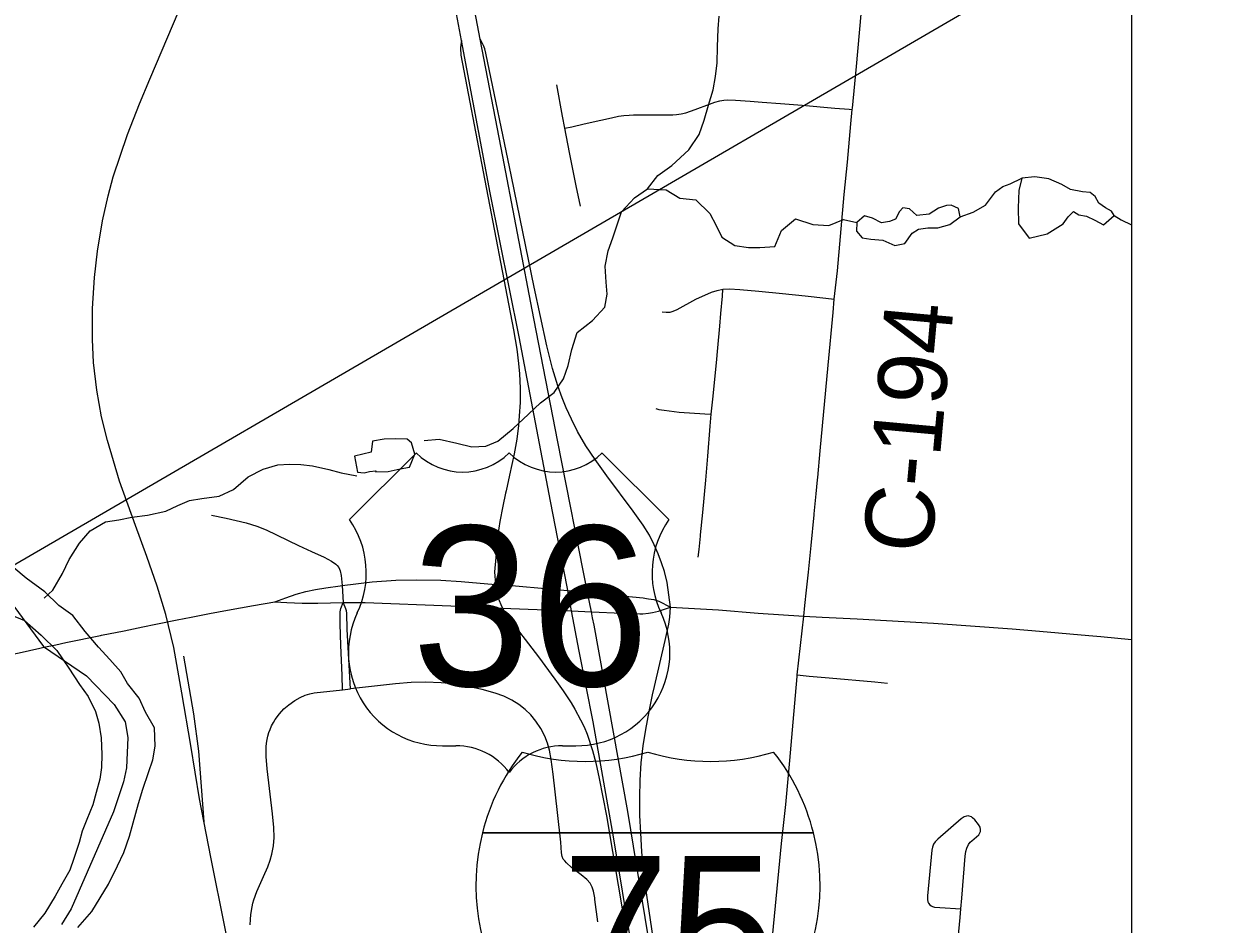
# Model space of a CAD drawing. Extents: x -87 to 2145, y -2128 to 440.
# Drawn here: x 206.04 to 232.13, y -1138.91 to -1119.29 of the extents above; entities that cross this region are included whole.
import ezdxf

# ---------------------------------------------------------------- set-up
doc = ezdxf.new("R2010")
doc.units = 0
for name, color, linetype in [('GM_X_City_Street', 7, 'Continuous'), ('GM_X_County_Road', 7, 'Continuous'), ('GM_X_County_Road_Text', 7, 'Continuous'), ('GM_X_Interchange_Ramps', 7, 'Continuous'), ('GM_X_Interstate_Route', 7, 'Continuous'), ('GM_X_Interstate_Shield', 7, 'Continuous'), ('GM_X_Major_River', 7, 'Continuous'), ('GM_X_Minor_Lake', 7, 'Continuous'), ('GM_X_Minor_River', 7, 'Continuous'), ('GM_X_Rail_Line', 7, 'Continuous'), ('GM_X_Township', 7, 'Continuous'), ('GM_X_Township_Road', 7, 'Continuous'), ('GM_X_Township_Text', 7, 'Continuous'), ('GM_X_US_Location', 7, 'Continuous'), ('GM_X_US_Route', 7, 'Continuous'), ('GM_X_US_Shield', 7, 'Continuous'), ('SC_Scratch1', 7, 'Continuous')]:
    doc.layers.add(name, color=color, linetype=linetype)

msp = doc.modelspace()

# ---------------------------------------------------------------- linework, layer by layer
at = {"layer": 'GM_X_City_Street'}
for points in [[(210.126, -1129.995), (210.448, -1130.059), (210.88, -1130.164), (211.116, -1130.238), (211.316, -1130.317), (212.027, -1130.657), (212.309, -1130.79), (212.58, -1130.911), (212.742, -1130.998), (212.838, -1131.066), (212.869, -1131.09), (212.905, -1131.134), (212.934, -1131.207), (212.953, -1131.313), (212.979, -1131.53), (212.996, -1131.901)], [(212.984, -1133.799), (212.979, -1133.486), (212.948, -1132.831), (212.934, -1132.372), (212.931, -1132.15), (212.932, -1132.103), (212.937, -1132.067), (212.946, -1132.032), (212.996, -1131.901)], [(213.155, -1133.778), (213.088, -1132.486), (213.076, -1132.13), (213.069, -1132.082), (213.057, -1132.036), (213.043, -1132.002), (212.996, -1131.901)], [(222.274, -1139.98), (222.338, -1139.338), (222.555, -1137.151), (222.646, -1136.304), (222.735, -1135.339), (222.807, -1134.506), (222.893, -1133.51), (222.895, -1133.476), (223.036, -1132.193)], [(218.55, -1138.859), (218.485, -1138.368), (218.481, -1138.336), (218.455, -1138.192), (218.427, -1138.101), (218.383, -1138.018), (218.312, -1137.937), (218.185, -1137.837), (217.976, -1137.673), (217.865, -1137.572), (217.827, -1137.532), (217.795, -1137.493), (217.773, -1137.436), (217.76, -1137.356), (217.739, -1137.125), (217.667, -1136.474), (217.574, -1135.643), (217.534, -1135.32), (217.494, -1135.115), (217.45, -1134.962), (217.391, -1134.814), (217.304, -1134.645), (217.199, -1134.485), (217.087, -1134.35), (216.961, -1134.229), (216.824, -1134.121), (216.675, -1134.028), (216.503, -1133.943), (216.308, -1133.871), (216.027, -1133.794), (215.677, -1133.718), (215.389, -1133.672), (215.131, -1133.648), (214.79, -1133.635), (214.482, -1133.64), (214.141, -1133.668), (213.155, -1133.778)], [(222.895, -1133.476), (223.156, -1133.501), (223.592, -1133.541), (224.584, -1133.627), (224.863, -1133.653)], [(210.972, -1138.924), (210.975, -1138.809), (210.985, -1138.697), (211.012, -1138.534), (211.03, -1138.451), (211.049, -1138.38), (211.114, -1138.199), (211.263, -1137.872), (211.358, -1137.659), (211.408, -1137.517), (211.443, -1137.386), (211.476, -1137.204), (211.491, -1137.02), (211.49, -1136.802), (211.46, -1136.505), (211.344, -1135.526), (211.321, -1135.251), (211.32, -1135.043), (211.327, -1134.961), (211.338, -1134.887), (211.355, -1134.808), (211.377, -1134.735), (211.403, -1134.664), (211.437, -1134.589), (211.477, -1134.514), (211.514, -1134.451), (211.607, -1134.323), (211.703, -1134.219), (211.811, -1134.126), (211.943, -1134.032), (212.061, -1133.965), (212.166, -1133.921), (212.272, -1133.889), (212.367, -1133.87), (212.984, -1133.799), (213.155, -1133.778)], [(226.338, -1139.907), (226.443, -1138.765), (226.461, -1138.574), (226.483, -1138.34), (226.554, -1137.425), (226.569, -1137.328), (226.591, -1137.249), (226.627, -1137.176), (226.667, -1137.125), (226.702, -1137.091), (226.804, -1137.006), (226.85, -1136.96), (226.876, -1136.919), (226.887, -1136.89), (226.892, -1136.842), (226.881, -1136.795), (226.848, -1136.738), (226.764, -1136.635), (226.716, -1136.59), (226.69, -1136.573), (226.645, -1136.554), (226.619, -1136.549), (226.581, -1136.553), (226.532, -1136.573), (226.468, -1136.616), (225.956, -1137.054), (225.901, -1137.113), (225.866, -1137.168), (225.843, -1137.229), (225.831, -1137.294), (225.732, -1138.289), (225.733, -1138.371), (225.744, -1138.419), (225.757, -1138.448), (225.786, -1138.486), (225.812, -1138.506), (225.84, -1138.521), (225.887, -1138.536), (226.002, -1138.549), (226.461, -1138.574)]]:
    msp.add_lwpolyline(points, dxfattribs=at)
at = {"layer": 'GM_X_County_Road'}
for p, q in [((224.062, -1121.469), (224.095, -1121.155)), ((223.676, -1125.576), (223.702, -1125.288)), ((223.14, -1131.234), (223.201, -1130.655))]:
    msp.add_line(p, q, dxfattribs=at)
for points in [[(224.095, -1121.155), (224.098, -1121.127), (224.187, -1120.213), (224.325, -1118.658)], [(223.702, -1125.288), (223.769, -1124.666), (223.92, -1123.006), (223.987, -1122.304), (224.062, -1121.469)], [(223.336, -1129.228), (223.341, -1129.172), (223.396, -1128.591), (223.569, -1126.726), (223.676, -1125.576)], [(223.267, -1129.963), (223.307, -1129.532), (223.336, -1129.228)], [(223.201, -1130.655), (223.264, -1129.988), (223.267, -1129.963)], [(223.036, -1132.193), (223.063, -1131.965), (223.099, -1131.629), (223.14, -1131.234)]]:
    msp.add_lwpolyline(points, dxfattribs=at)
at = {"layer": 'GM_X_Interchange_Ramps'}
for points in [[(215.577, -1119.648), (215.564, -1119.738), (215.552, -1119.819), (215.561, -1119.967), (216.047, -1122.511), (216.712, -1125.956), (216.781, -1126.377), (216.818, -1126.686), (216.838, -1126.915), (216.853, -1127.226), (216.852, -1127.537), (216.837, -1127.832), (216.818, -1128.044), (216.78, -1128.337), (216.725, -1128.66), (216.625, -1129.124), (216.55, -1129.464), (216.539, -1129.515)], [(220.13, -1132.001), (220.059, -1131.46), (220.001, -1131.222), (219.934, -1131.035), (219.862, -1130.834), (219.777, -1130.638), (219.672, -1130.434), (219.534, -1130.211), (219.315, -1129.904), (218.746, -1129.141), (218.487, -1128.782), (218.288, -1128.481), (218.107, -1128.168), (217.973, -1127.905), (217.856, -1127.652), (217.769, -1127.44), (217.673, -1127.178), (217.559, -1126.801), (217.435, -1126.307), (217.16, -1125.024), (216.668, -1122.612), (216.109, -1119.923), (216.085, -1119.831), (216.057, -1119.762), (216.033, -1119.714), (215.981, -1119.617)], [(216.539, -1129.515), (216.476, -1129.796), (216.413, -1130.134), (216.37, -1130.426), (216.351, -1130.605), (216.294, -1131.229), (216.318, -1131.505)], [(216.318, -1131.505), (216.324, -1131.574), (216.363, -1131.769), (216.431, -1131.945), (216.471, -1132.02)], [(216.471, -1132.02), (216.549, -1132.167), (217.253, -1133.081), (217.614, -1133.568), (217.794, -1133.823), (217.966, -1134.083), (218.049, -1134.224), (218.173, -1134.455), (218.247, -1134.607), (218.314, -1134.769), (218.431, -1135.127), (218.503, -1135.396), (218.578, -1135.733), (218.734, -1136.551), (219.125, -1138.833), (219.211, -1139.288), (219.244, -1139.461), (219.278, -1139.594), (219.31, -1139.706), (219.333, -1139.78), (219.375, -1139.881)], [(219.742, -1133.914), (219.782, -1133.732), (220.013, -1132.725), (220.099, -1132.372), (220.118, -1132.215), (220.13, -1132.001)], [(219.915, -1140.858), (219.922, -1140.719), (219.925, -1140.64), (219.915, -1140.421), (219.883, -1140.088), (219.615, -1138.274), (219.553, -1137.786), (219.509, -1137.329), (219.482, -1136.92), (219.467, -1136.543), (219.463, -1136.149), (219.471, -1135.772), (219.495, -1135.396), (219.538, -1135.021), (219.592, -1134.664), (219.664, -1134.277), (219.742, -1133.914)]]:
    msp.add_lwpolyline(points, dxfattribs=at)
at = {"layer": 'GM_X_Interstate_Route'}
for points in [[(219.29, -1139.416), (218.889, -1137.005), (218.444, -1134.502), (218.142, -1132.957), (217.977, -1132.082), (217.893, -1131.636), (217.877, -1131.555), (217.517, -1129.686), (216.835, -1126.109), (216.205, -1122.972), (215.577, -1119.648), (215.248, -1117.902), (214.844, -1115.766), (214.262, -1112.721), (213.643, -1109.54), (213.35, -1108.036), (213.197, -1107.23), (213.109, -1106.713), (213.04, -1106.227), (212.984, -1105.722)], [(218.434, -1132.233), (218.408, -1132.102), (218.324, -1131.678), (217.673, -1128.4), (217.151, -1125.71), (216.438, -1121.988), (215.981, -1119.617), (215.864, -1119.008), (215.631, -1117.798), (215.474, -1116.978), (214.99, -1114.482), (214.477, -1111.808), (214.067, -1109.683), (213.92, -1108.924), (213.625, -1107.395), (213.502, -1106.734), (213.418, -1106.198), (213.359, -1105.659)], [(220.05, -1141.697), (220.008, -1141.438), (219.961, -1141.153), (219.915, -1140.858), (219.649, -1139.16), (219.205, -1136.456), (218.465, -1132.39), (218.434, -1132.233)]]:
    msp.add_lwpolyline(points, dxfattribs=at)
at = {"layer": 'GM_X_Interstate_Shield'}
for p, q in [((216.033, -1136.916), (223.247, -1136.916)), ((223.247, -1136.916), (216.033, -1136.916)), ((223.247, -1136.916), (216.033, -1136.916))]:
    msp.add_line(p, q, dxfattribs=at)
for centre, start, end in [((220.578, -1138.065), 141.669, 165.8066), ((218.27, -1130.675), 253.0091, 286.9909), ((221.01, -1130.675), 253.0091, 286.9909), ((218.703, -1138.065), 14.1934, 38.331), ((220.578, -1138.065), 165.8066, 258.463), ((218.703, -1138.065), 281.537, 14.1934)]:
    msp.add_arc(centre, 4.688, start, end, dxfattribs=at)
at = {"layer": 'GM_X_Major_River'}
for points in [[(207.213, -1138.984), (207.518, -1138.636), (207.886, -1138.038), (208.081, -1137.639), (208.215, -1137.349), (208.339, -1136.99), (208.422, -1136.7), (208.538, -1136.28), (208.631, -1135.97), (208.756, -1135.6), (208.849, -1135.33), (208.903, -1135.03), (208.887, -1134.629), (208.69, -1134.287), (208.553, -1133.985), (208.296, -1133.662), (208.149, -1133.41), (207.911, -1133.137), (207.663, -1132.875), (207.376, -1132.532), (207.109, -1132.178), (206.801, -1131.965), (206.493, -1131.662), (206.085, -1131.368), (205.817, -1131.145)], [(205.755, -1132.166), (206.055, -1132.289), (206.412, -1132.613), (206.759, -1132.947), (207.016, -1133.33), (207.253, -1133.683), (207.44, -1133.945), (207.597, -1134.277), (207.675, -1134.528), (207.721, -1134.849), (207.737, -1135.21), (207.734, -1135.491), (207.691, -1135.751), (207.617, -1136.041), (207.544, -1136.311), (207.41, -1136.631), (207.307, -1136.88), (207.244, -1137.13), (207.13, -1137.48), (207.037, -1137.73), (206.863, -1138.039), (206.719, -1138.298), (206.494, -1138.667), (206.25, -1138.976)]]:
    msp.add_lwpolyline(points, dxfattribs=at)
at = {"layer": 'GM_X_Minor_Lake'}
for points in [[(227.79, -1122.647), (227.726, -1122.916), (227.711, -1123.295), (227.715, -1123.644), (227.952, -1123.956), (228.344, -1123.86), (228.688, -1123.644)], [(228.688, -1123.644), (228.801, -1123.496), (228.913, -1123.377), (229.032, -1123.449), (229.202, -1123.48), (229.381, -1123.562), (229.57, -1123.664), (229.804, -1123.467), (229.745, -1123.366), (229.616, -1123.295), (229.467, -1123.194), (229.389, -1123.053), (229.28, -1122.962), (229.109, -1122.95), (228.849, -1122.898), (228.66, -1122.786), (228.381, -1122.663), (228.071, -1122.62), (227.79, -1122.647)], [(225.242, -1124.077), (225.396, -1123.849), (225.538, -1123.761), (225.739, -1123.733), (225.959, -1123.735), (226.221, -1123.658), (226.444, -1123.491), (226.407, -1123.311), (226.247, -1123.24), (226.147, -1123.248), (225.976, -1123.306), (225.773, -1123.434), (225.502, -1123.461), (225.344, -1123.32), (225.193, -1123.298), (225.122, -1123.377), (225.039, -1123.546), (224.908, -1123.595), (224.728, -1123.623), (224.538, -1123.521)], [(224.538, -1123.521), (224.359, -1123.469), (224.196, -1123.617), (224.183, -1123.806), (224.312, -1123.947), (224.502, -1123.979), (224.762, -1124.002), (225.021, -1124.115), (225.242, -1124.077)], [(213.638, -1128.382), (213.605, -1128.621), (213.243, -1128.707), (213.308, -1129.057), (213.458, -1129.069), (213.569, -1129.04), (213.709, -1129.031), (213.699, -1129.051)], [(213.699, -1129.051), (213.98, -1129.044), (214.241, -1128.987), (214.443, -1128.95), (214.557, -1128.662), (214.49, -1128.421), (214.391, -1128.34), (214.131, -1128.328), (213.89, -1128.335), (213.638, -1128.382)]]:
    msp.add_lwpolyline(points, dxfattribs=at)
at = {"layer": 'GM_X_Minor_River'}
for points in [[(214.762, -1128.365), (215.093, -1128.338), (215.473, -1128.422), (215.803, -1128.506), (216.104, -1128.489), (216.366, -1128.382), (216.701, -1128.106), (217.036, -1127.791), (217.301, -1127.544), (217.595, -1127.318), (217.8, -1127.021), (217.904, -1126.732), (217.979, -1126.384), (218.095, -1126.016), (218.43, -1125.75), (218.704, -1125.464), (218.749, -1125.175), (218.732, -1124.915), (218.707, -1124.566), (218.772, -1124.237), (218.877, -1123.949), (218.961, -1123.691), (219.065, -1123.383), (219.35, -1123.077), (219.634, -1122.88), (219.859, -1122.593), (220.163, -1122.377), (220.529, -1122.032), (220.754, -1121.695), (220.869, -1121.387), (220.964, -1121.059), (221.059, -1120.721), (221.113, -1120.432), (221.148, -1120.133), (221.153, -1119.784), (221.168, -1119.396), (221.193, -1119.117)], [(226.444, -1123.491), (226.726, -1123.394), (226.999, -1123.237), (227.214, -1122.95), (227.376, -1122.832), (227.538, -1122.774), (227.79, -1122.647)], [(219.634, -1122.88), (220.035, -1122.904), (220.333, -1123.087), (220.684, -1123.121), (220.99, -1123.423), (221.127, -1123.684), (221.253, -1123.935), (221.532, -1124.117), (221.832, -1124.16), (222.082, -1124.163), (222.404, -1124.137), (222.549, -1123.789), (222.854, -1123.533), (223.233, -1123.657), (223.584, -1123.68), (223.906, -1123.554)], [(229.804, -1123.467), (229.953, -1123.558), (230.183, -1123.669)], [(223.906, -1123.554), (224.196, -1123.617)], [(206.479, -1131.804), (206.672, -1131.626), (206.878, -1131.269), (207.023, -1130.962), (207.249, -1130.605), (207.483, -1130.338), (207.817, -1130.143), (208.108, -1130.096), (208.39, -1130.039), (208.732, -1129.993), (209.134, -1129.908), (209.397, -1129.781), (209.649, -1129.674), (209.92, -1129.628), (210.292, -1129.582), (210.605, -1129.436), (210.93, -1129.16), (211.253, -1128.994), (211.575, -1128.898), (211.826, -1128.881), (212.077, -1128.894), (212.327, -1128.916), (212.687, -1129), (212.957, -1129.073), (213.297, -1129.137)]]:
    msp.add_lwpolyline(points, dxfattribs=at)
at = {"layer": 'GM_X_Rail_Line'}
for points in [[(211.053, -1142.113), (210.114, -1137.448), (209.87, -1136.178), (209.677, -1135.012), (209.484, -1133.867), (209.304, -1132.876), (209.132, -1132.16), (208.943, -1131.542), (208.72, -1130.895), (208.472, -1130.222), (208.12, -1129.257), (207.859, -1128.365), (207.734, -1127.854), (207.631, -1127.267), (207.558, -1126.666), (207.537, -1126.165), (207.533, -1125.487), (207.575, -1124.814), (207.644, -1124.243), (207.751, -1123.583), (207.876, -1123.038), (207.987, -1122.618), (208.296, -1121.7), (208.558, -1121.027), (208.785, -1120.491), (209.544, -1118.69)], [(209.966, -1136.679), (209.854, -1135.139), (209.745, -1134.325), (209.528, -1133.067)]]:
    msp.add_lwpolyline(points, dxfattribs=at)
at = {"layer": 'GM_X_Township'}
msp.add_lwpolyline([(205.451, -1131.486), (206.466, -1132.857), (207.404, -1133.498), (208.009, -1134.124), (208.246, -1134.497), (208.302, -1134.838), (208.274, -1135.5), (208.211, -1135.81), (207.993, -1136.459), (207.066, -1138.576), (206.862, -1138.915)], dxfattribs=at)
at = {"layer": 'GM_X_Township_Road'}
for points in [[(217.829, -1121.563), (217.779, -1121.302), (217.652, -1120.613)], [(217.829, -1121.563), (217.98, -1121.529), (218.247, -1121.469), (218.617, -1121.385), (218.848, -1121.333), (218.998, -1121.302), (219.118, -1121.281), (219.233, -1121.274), (219.326, -1121.271), (219.598, -1121.271), (220.096, -1121.27), (220.181, -1121.269), (220.262, -1121.261), (220.363, -1121.247), (220.464, -1121.223), (220.667, -1121.156), (220.984, -1121.034), (221.097, -1120.994), (221.205, -1120.965), (221.293, -1120.951), (221.381, -1120.946), (221.546, -1120.949), (221.872, -1120.97), (222.129, -1120.991), (222.529, -1121.023), (223.003, -1121.06), (223.712, -1121.122), (224.025, -1121.149), (224.095, -1121.155)], [(218.171, -1123.262), (218.076, -1122.82), (217.93, -1122.091), (217.829, -1121.563)], [(219.95, -1125.561), (220.035, -1125.572), (220.122, -1125.567), (220.188, -1125.548), (220.28, -1125.509), (220.687, -1125.29), (221.028, -1125.134), (221.148, -1125.095), (221.275, -1125.072)], [(221.022, -1127.793), (221.056, -1127.468), (221.133, -1126.673), (221.163, -1126.349), (221.209, -1125.876), (221.232, -1125.599), (221.262, -1125.225), (221.275, -1125.072)], [(221.275, -1125.072), (221.418, -1125.064), (221.646, -1125.075), (222.054, -1125.111), (222.576, -1125.162), (223.065, -1125.213), (223.52, -1125.267), (223.702, -1125.288)], [(219.813, -1127.671), (219.88, -1127.69), (219.995, -1127.709), (220.324, -1127.748), (220.884, -1127.784), (221.022, -1127.793)], [(220.783, -1130.449), (220.785, -1130.425), (220.835, -1129.936), (220.905, -1129.235), (220.944, -1128.711), (220.999, -1128.058), (221.022, -1127.793)], [(220.736, -1130.909), (220.754, -1130.744), (220.783, -1130.449)]]:
    msp.add_lwpolyline(points, dxfattribs=at)
at = {"layer": 'GM_X_Township_Text'}
msp.add_lwpolyline([(205.451, -1131.486), (206.466, -1132.857), (207.404, -1133.498), (208.009, -1134.124), (208.246, -1134.497), (208.302, -1134.838), (208.274, -1135.5), (208.211, -1135.81), (207.993, -1136.459), (207.066, -1138.576), (206.862, -1138.915)], dxfattribs=at)
at = {"layer": 'GM_X_US_Route'}
msp.add_line((229.515, -1132.639), (230.183, -1132.702), dxfattribs=at)
for points in [[(211.51, -1131.887), (211.747, -1131.795), (211.973, -1131.719), (212.182, -1131.66), (212.394, -1131.618), (212.62, -1131.577), (212.931, -1131.536), (212.979, -1131.53), (213.632, -1131.448), (214.149, -1131.411), (214.605, -1131.401), (215.126, -1131.412), (215.573, -1131.443), (216.318, -1131.505), (216.382, -1131.506), (216.434, -1131.507), (217.72, -1131.619), (217.893, -1131.636), (218.324, -1131.678), (218.919, -1131.737), (219.536, -1131.799), (219.606, -1131.809), (219.654, -1131.815), (219.766, -1131.834), (219.814, -1131.847), (219.878, -1131.866), (220.13, -1132.001)], [(207.732, -1132.61), (208.225, -1132.513), (208.634, -1132.429), (208.916, -1132.371), (209.383, -1132.277), (209.683, -1132.219), (210.085, -1132.139), (210.476, -1132.066), (211.046, -1131.963), (211.51, -1131.887)], [(211.51, -1131.887), (211.773, -1131.901), (212.101, -1131.909), (212.445, -1131.909), (212.996, -1131.901), (213.201, -1131.898), (213.48, -1131.901), (215.347, -1131.971), (216.052, -1132.001), (216.471, -1132.02), (216.655, -1132.028), (217.606, -1132.066)], [(217.606, -1132.066), (217.764, -1132.073), (217.977, -1132.082), (218.408, -1132.102), (219.072, -1132.131), (219.461, -1132.145), (219.532, -1132.142), (219.65, -1132.132), (219.74, -1132.119), (219.871, -1132.084), (220.13, -1132.001)], [(220.13, -1132.001), (221.18, -1132.058), (222.042, -1132.128), (223.036, -1132.193)], [(223.036, -1132.193), (223.441, -1132.215), (224.201, -1132.256), (225.863, -1132.351), (227.577, -1132.471), (228.178, -1132.522)], [(203.532, -1133.319), (203.962, -1133.299), (204.163, -1133.288), (204.386, -1133.262), (204.802, -1133.2), (205.303, -1133.112), (205.635, -1133.054), (205.938, -1132.992), (206.389, -1132.89), (206.472, -1132.871), (206.738, -1132.818), (206.954, -1132.773), (207.706, -1132.615), (207.732, -1132.61)], [(228.178, -1132.522), (229.25, -1132.614), (229.515, -1132.639)]]:
    msp.add_lwpolyline(points, dxfattribs=at)
at = {"layer": 'GM_X_US_Shield'}
for p, q in [((214.586, -1128.64), (213.136, -1130.09)), ((220.097, -1130.09), (218.646, -1128.64)), ((215.166, -1135.021), (215.456, -1135.021)), ((217.776, -1135.021), (218.066, -1135.021))]:
    msp.add_line(p, q, dxfattribs=at)
for centre, radius, start, end in [((215.601, -1127.604), 1.45, 225.573, 314.427), ((217.631, -1127.604), 1.45, 225.573, 314.427), ((211.472, -1131.254), 2.03, 334.5471, 35.0009), ((221.76, -1131.254), 2.03, 144.9991, 205.4529), ((215.143, -1132.99), 2.03, 154.8319, 270.6383), ((218.089, -1132.99), 2.03, 269.3617, 25.1681), ((215.456, -1136.471), 1.45, 36.8699, 90), ((217.776, -1136.471), 1.45, 90, 143.1301)]:
    msp.add_arc(centre, radius, start, end, dxfattribs=at)
at = {"layer": 'SC_Scratch1'}
msp.add_line((902.065, -726.16), (-86.991, -1301.38), dxfattribs=at)
msp.add_lwpolyline([(-21.617, -825.188), (230.183, -825.188), (230.183, -1245.188), (-21.617, -1245.188)], close=True, dxfattribs=at)

# ---------------------------------------------------------------- texts
at = {"layer": 'GM_X_County_Road_Text'}
msp.add_text('C-194', height=1.5, rotation=84.7814, dxfattribs=at).set_placement((225.812, -1130.86))
at = {"layer": 'GM_X_Interstate_Shield'}
msp.add_text('75', height=3.125, dxfattribs=at).set_placement((217.774, -1140.549))
at = {"layer": 'GM_X_US_Location'}
for s, p in [('0', (216.614, -1132.003)), ('/', (216.615, -1132.003))]:
    msp.add_text(s, height=0.005, dxfattribs=at).set_placement(p)
msp.add_text('36', height=0.005, rotation=0, dxfattribs=at).set_placement((215.582, -1133.038))
at = {"layer": 'GM_X_US_Shield'}
msp.add_text('36', height=3.4805, dxfattribs=at).set_placement((214.493, -1133.715))

doc.saveas('drawing.dxf')
